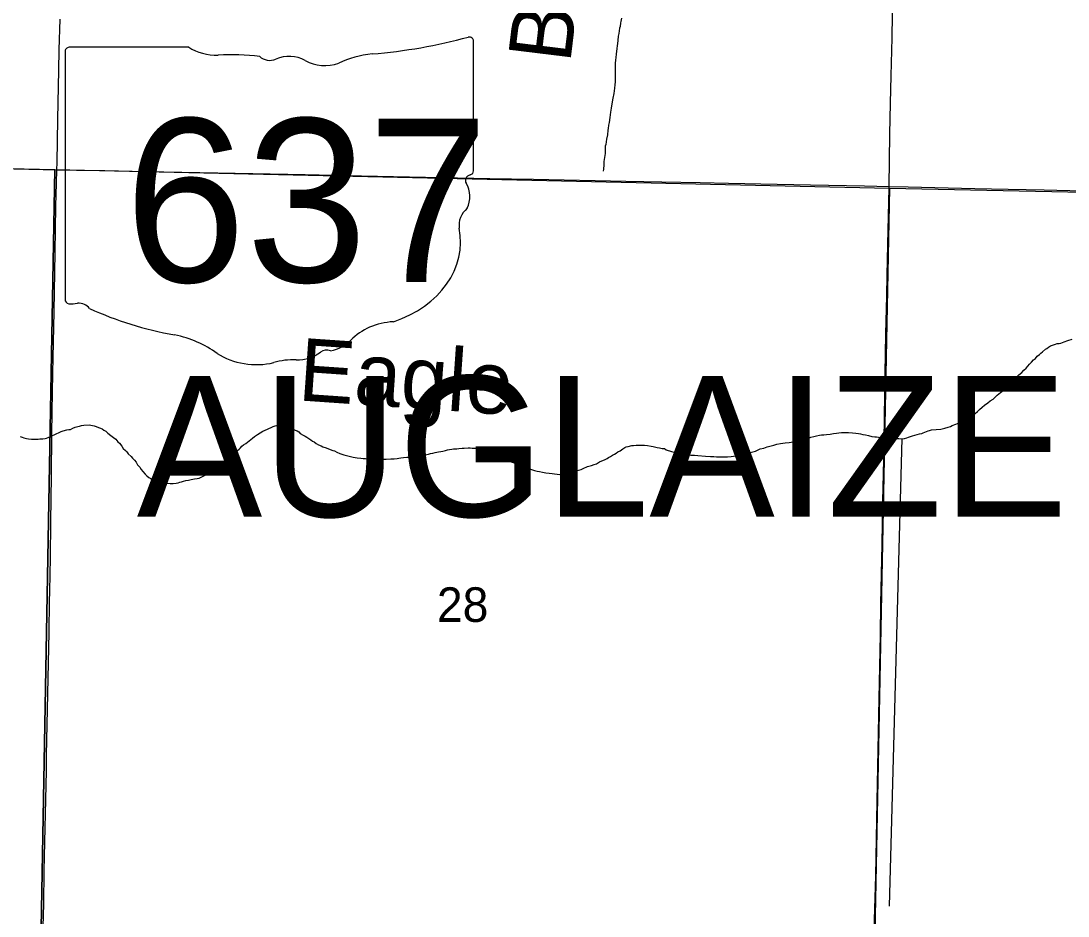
# Model space of a CAD drawing. Extents: x 2.4 to 73.1, y 4.5 to 25.6.
# Drawn here: x 34.459 to 35.094, y 19.109 to 19.651 of the extents above; entities that cross this region are included whole.
import ezdxf

# ---------------------------------------------------------------- set-up
doc = ezdxf.new("R2010")
doc.units = 0
for name, color, linetype in [('GM_X_Minor_Lake_Text', 7, 'Continuous'), ('GM_X_Minor_River', 7, 'Continuous'), ('GM_X_Section', 7, 'Continuous'), ('GM_X_Section_Text', 7, 'Continuous'), ('GM_X_State_Location', 7, 'Continuous'), ('GM_X_State_Route', 7, 'Continuous'), ('GM_X_State_Shield', 7, 'Continuous'), ('GM_X_Township_Road', 7, 'Continuous'), ('GM_X_Township_Text', 7, 'Continuous')]:
    doc.layers.add(name, color=color, linetype=linetype)

msp = doc.modelspace()

# ---------------------------------------------------------------- linework, layer by layer
at = {"layer": 'GM_X_Minor_River'}
for points in [[(34.82311, 19.65243), (34.82273, 19.65053), (34.82254, 19.64958), (34.82234, 19.64749), (34.82196, 19.64635), (34.82157, 19.64312), (34.82119, 19.64161), (34.821, 19.63895), (34.82061, 19.63705), (34.82042, 19.63572), (34.82022, 19.63401), (34.82003, 19.6323), (34.81984, 19.63078), (34.81964, 19.6285), (34.81945, 19.62717), (34.81926, 19.62508), (34.81925, 19.62279), (34.81925, 19.62013), (34.81924, 19.6188), (34.81924, 19.61709), (34.81923, 19.61386), (34.81904, 19.61215), (34.81885, 19.61006), (34.81846, 19.60683), (34.81788, 19.60398), (34.8175, 19.60189), (34.8173, 19.60037), (34.81711, 19.59942), (34.81692, 19.59791), (34.81653, 19.59563), (34.81615, 19.5924), (34.81557, 19.58936), (34.81519, 19.58765), (34.81499, 19.58575), (34.8148, 19.58461), (34.8146, 19.58176), (34.81403, 19.5791), (34.81364, 19.57606), (34.81326, 19.57492), (34.81325, 19.57055)], [(34.81325, 19.57055), (34.81248, 19.56561), (34.81248, 19.56371), (34.81228, 19.56105), (34.81209, 19.55972), (34.81209, 19.55972)], [(34.98535, 19.39786), (34.98669, 19.39786), (34.98821, 19.39785), (34.98954, 19.39785), (34.99106, 19.39785), (34.99277, 19.39784), (34.99448, 19.39803), (34.996, 19.3984), (34.99696, 19.39878), (34.9981, 19.39916), (34.99943, 19.39953), (35.00076, 19.39991), (35.00209, 19.40028), (35.00361, 19.40085), (35.00495, 19.40104), (35.0059, 19.40141), (35.0078, 19.40217), (35.00875, 19.40255), (35.0097, 19.40273), (35.01084, 19.40311), (35.01655, 19.40366), (35.01807, 19.40404), (35.01902, 19.40423), (35.02092, 19.40479), (35.02226, 19.40517), (35.0234, 19.40573), (35.02549, 19.40668), (35.02759, 19.40743), (35.02949, 19.40838), (35.03139, 19.40913), (35.0333, 19.41027), (35.03482, 19.41121), (35.03615, 19.41197), (35.0373, 19.41311), (35.03863, 19.41424), (35.03996, 19.41557), (35.04149, 19.41689), (35.04301, 19.41822), (35.04491, 19.41954), (35.04644, 19.42068), (35.04815, 19.42182), (35.0493, 19.42295), (35.05063, 19.42428), (35.05253, 19.42579), (35.05444, 19.42731), (35.05596, 19.42845), (35.0571, 19.42958), (35.05806, 19.43053), (35.05901, 19.43167), (35.06054, 19.43318), (35.06206, 19.4347), (35.06377, 19.4364), (35.06549, 19.43792), (35.06682, 19.43925), (35.06816, 19.44057), (35.06911, 19.44171), (35.07025, 19.44304), (35.0714, 19.44417), (35.07254, 19.4455), (35.07387, 19.44645), (35.07483, 19.44778), (35.07616, 19.44872), (35.07711, 19.44967), (35.07806, 19.45043), (35.07978, 19.45194), (35.08073, 19.45251), (35.08168, 19.45327), (35.08283, 19.45402), (35.08587, 19.45516), (35.08701, 19.45553), (35.08815, 19.45553), (35.0891, 19.45572), (35.0912, 19.45647), (35.09348, 19.45722), (35.09595, 19.45817)], [(34.45904, 19.39921), (34.46018, 19.39883), (34.46113, 19.39844), (34.46284, 19.39787), (34.46399, 19.39768), (34.46589, 19.39748), (34.46684, 19.39748), (34.46836, 19.39747), (34.46988, 19.39747), (34.47083, 19.39766), (34.47273, 19.39784), (34.47406, 19.39803), (34.47501, 19.39821), (34.47597, 19.39859), (34.47768, 19.39935), (34.47863, 19.39972), (34.47958, 19.4001), (34.48129, 19.40104), (34.48225, 19.40142), (34.48377, 19.40218), (34.4851, 19.40255), (34.48719, 19.40312), (34.48852, 19.4033), (34.48948, 19.40349), (34.49081, 19.40425), (34.49233, 19.40481), (34.49385, 19.40519), (34.49499, 19.40538), (34.49614, 19.40575), (34.49747, 19.40594), (34.5007, 19.40612), (34.50184, 19.40593), (34.50374, 19.40554), (34.50507, 19.40516), (34.5064, 19.40458), (34.50773, 19.4042), (34.50868, 19.40382), (34.50963, 19.40305)], [(34.50963, 19.40305), (34.51096, 19.40229), (34.5121, 19.40114), (34.51381, 19.39981), (34.51551, 19.39847), (34.51684, 19.39752), (34.51817, 19.396), (34.51912, 19.39504), (34.52064, 19.39333), (34.5214, 19.39199), (34.52272, 19.39066), (34.52367, 19.3899), (34.52443, 19.38875), (34.52614, 19.38704), (34.52709, 19.38609), (34.52823, 19.38475), (34.52917, 19.38361), (34.53012, 19.38209), (34.53145, 19.38056), (34.53221, 19.37923), (34.53335, 19.3779), (34.53467, 19.37637), (34.53562, 19.37542), (34.53695, 19.37427), (34.53809, 19.3737), (34.53904, 19.37294), (34.54018, 19.37236), (34.54151, 19.37179), (34.54246, 19.37141), (34.5436, 19.37121), (34.54455, 19.37102), (34.54645, 19.37083), (34.54987, 19.37063), (34.55158, 19.37062), (34.55349, 19.37099), (34.55463, 19.37118), (34.55577, 19.37156), (34.55672, 19.37175), (34.55786, 19.37212), (34.55938, 19.3725), (34.56091, 19.37268), (34.56262, 19.37306), (34.56452, 19.37343), (34.56623, 19.37381), (34.56737, 19.37399), (34.56851, 19.37456), (34.57023, 19.37532), (34.57137, 19.37588), (34.57232, 19.37645), (34.57403, 19.3774), (34.57499, 19.37796), (34.57632, 19.37891), (34.57822, 19.38042), (34.57994, 19.38194), (34.58184, 19.38345), (34.58318, 19.3844), (34.58451, 19.38516), (34.58546, 19.38591), (34.58641, 19.38686), (34.58756, 19.38781), (34.58851, 19.38857), (34.58927, 19.3897), (34.5906, 19.39065), (34.59156, 19.39141), (34.59232, 19.39236), (34.59327, 19.3933), (34.59422, 19.39406), (34.59556, 19.39501), (34.5967, 19.39576), (34.59765, 19.39652), (34.5986, 19.39728), (34.59975, 19.39823), (34.60089, 19.39917), (34.60279, 19.40031), (34.60603, 19.40239), (34.60736, 19.40295), (34.60869, 19.40352), (34.60965, 19.4039), (34.61098, 19.40465), (34.61212, 19.40522), (34.61345, 19.4056), (34.61497, 19.40597), (34.61669, 19.40616), (34.61783, 19.40597), (34.61954, 19.40558), (34.62087, 19.4052), (34.62258, 19.40462), (34.62429, 19.40367), (34.62562, 19.40309), (34.62676, 19.40252), (34.62771, 19.40195), (34.62865, 19.40099), (34.63036, 19.40004), (34.6315, 19.39927), (34.63264, 19.3987), (34.63378, 19.39794), (34.63492, 19.39717), (34.63606, 19.39641), (34.63701, 19.39584), (34.63815, 19.39488), (34.63967, 19.39412)], [(34.80259, 19.38091), (34.80487, 19.38166), (34.80659, 19.38223), (34.80792, 19.3826), (34.80982, 19.38374), (34.81116, 19.3845), (34.81287, 19.38506), (34.81439, 19.38582), (34.81534, 19.38638), (34.81649, 19.38695), (34.81763, 19.3879), (34.81896, 19.38846), (34.81991, 19.38903), (34.82086, 19.38979), (34.82239, 19.39054), (34.82391, 19.39168), (34.82505, 19.39244), (34.826, 19.39281), (34.82715, 19.39319), (34.82943, 19.39375), (34.83038, 19.39375), (34.83209, 19.39394), (34.83399, 19.39393), (34.83513, 19.39393), (34.83703, 19.39392), (34.83894, 19.39373), (34.84103, 19.39334), (34.84236, 19.39315), (34.84464, 19.39257), (34.84616, 19.39238), (34.84768, 19.3918), (34.8492, 19.3918), (34.85015, 19.39103), (34.85338, 19.39007), (34.85604, 19.3895), (34.85699, 19.38949), (34.86098, 19.38853), (34.86516, 19.38795), (34.86725, 19.38794), (34.86935, 19.38756), (34.87391, 19.38716), (34.87695, 19.38696), (34.87904, 19.38696), (34.88056, 19.38676), (34.88227, 19.38676), (34.88456, 19.38694), (34.88722, 19.38693), (34.8895, 19.38712), (34.89102, 19.3873), (34.89235, 19.38749), (34.8933, 19.38768), (34.89445, 19.38824), (34.8973, 19.38881), (34.89977, 19.38937), (34.90187, 19.38974), (34.90339, 19.39012), (34.90434, 19.39031), (34.90548, 19.39087), (34.90719, 19.39163), (34.90928, 19.39219), (34.91138, 19.39295), (34.91366, 19.39351), (34.91537, 19.39388), (34.91709, 19.39445), (34.91937, 19.39501), (34.92222, 19.39538), (34.92469, 19.39557), (34.92698, 19.39594), (34.92907, 19.39631), (34.93059, 19.3965), (34.93192, 19.39688), (34.9363, 19.39819), (34.93782, 19.39876), (34.93953, 19.39914), (34.94125, 19.39951), (34.94296, 19.39989), (34.94429, 19.40007), (34.94562, 19.40026), (34.94733, 19.40044), (34.94942, 19.40063), (34.95151, 19.401), (34.95323, 19.40119), (34.95475, 19.40137), (34.95627, 19.40156), (34.95855, 19.40155), (34.96064, 19.40154), (34.96292, 19.40135), (34.96502, 19.40115), (34.96673, 19.40096), (34.96787, 19.40076), (34.9692, 19.40038), (34.97091, 19.40018), (34.97262, 19.3998), (34.97471, 19.39922), (34.97661, 19.39903), (34.97756, 19.39902), (34.9787, 19.39883), (34.97965, 19.39864), (34.98155, 19.39825), (34.98364, 19.39806), (34.98535, 19.39786)], [(34.99293, 19.39786), (34.98513, 19.1147)], [(34.63967, 19.39412), (34.64119, 19.39354), (34.64233, 19.39297), (34.64423, 19.3922), (34.6467, 19.39125), (34.64841, 19.39067), (34.64936, 19.39048), (34.65069, 19.38971), (34.65259, 19.38895), (34.65506, 19.38799), (34.66057, 19.38665), (34.6619, 19.38645), (34.66304, 19.38626), (34.66532, 19.38606), (34.66665, 19.38587), (34.66817, 19.38586), (34.6695, 19.38567), (34.67083, 19.38566), (34.67254, 19.38547), (34.67445, 19.38546), (34.67578, 19.38546), (34.67692, 19.38527), (34.67844, 19.38545), (34.68053, 19.38545), (34.68338, 19.38563), (34.68547, 19.38562), (34.68719, 19.38581), (34.68833, 19.38599), (34.68947, 19.38618), (34.69118, 19.38636), (34.69308, 19.38655), (34.6946, 19.38674), (34.69575, 19.38673), (34.69708, 19.38692), (34.6986, 19.38729), (34.70088, 19.38767), (34.70259, 19.38785), (34.70411, 19.38804), (34.70525, 19.38822), (34.70621, 19.38841), (34.70754, 19.38879), (34.70887, 19.38916), (34.7102, 19.38954), (34.71229, 19.38991), (34.71382, 19.3901), (34.71496, 19.39029), (34.71648, 19.39066), (34.71781, 19.39104), (34.71895, 19.39123), (34.72047, 19.39141), (34.72142, 19.3916), (34.72237, 19.3916), (34.72333, 19.39178), (34.72466, 19.39197), (34.72656, 19.39215), (34.72789, 19.39215), (34.73036, 19.39233), (34.7315, 19.39233), (34.73264, 19.39214), (34.73397, 19.39213), (34.7353, 19.39213), (34.73778, 19.39117), (34.74005, 19.3904), (34.74196, 19.38983), (34.7431, 19.38963), (34.74481, 19.38868), (34.74651, 19.38791), (34.7486, 19.38696), (34.7505, 19.38619), (34.75183, 19.38581), (34.75278, 19.38524), (34.75449, 19.38447), (34.75639, 19.38389), (34.75753, 19.38332), (34.75848, 19.38294), (34.75962, 19.38236), (34.76095, 19.38179), (34.76209, 19.38141), (34.76342, 19.38083), (34.76475, 19.38026), (34.76608, 19.37968), (34.76741, 19.37949), (34.76855, 19.37911), (34.77045, 19.37853), (34.77216, 19.37815), (34.77349, 19.37795), (34.77539, 19.37757), (34.7773, 19.37718), (34.77939, 19.37699), (34.7811, 19.37679), (34.78262, 19.3766), (34.78414, 19.3764), (34.78585, 19.37621), (34.78737, 19.37639), (34.7887, 19.37639), (34.78984, 19.37696), (34.79251, 19.37771), (34.79555, 19.37846), (34.79879, 19.37921), (34.79993, 19.37978), (34.80259, 19.38091)]]:
    msp.add_lwpolyline(points, dxfattribs=at)
at = {"layer": 'GM_X_Section'}
for points in [[(34.48003, 19.56076), (34.4709, 19.05673), (33.9688, 19.06715), (33.98098, 19.57169)], [(34.98533, 19.54951), (34.97547, 19.0472), (34.4709, 19.05673), (34.48003, 19.56076)], [(35.48648, 19.53929), (35.4772, 19.03773), (34.97547, 19.0472), (34.98533, 19.54951)]]:
    msp.add_lwpolyline(points, close=True, dxfattribs=at)
at = {"layer": 'GM_X_State_Route'}
msp.add_lwpolyline([(34.44657, 19.5614), (34.473, 19.56092), (34.48125, 19.56072), (34.49319, 19.56044), (34.51029, 19.56025), (34.53515, 19.55969), (34.57867, 19.55889), (34.6315, 19.55777), (34.6657, 19.55705), (34.70454, 19.55619), (34.74339, 19.55532), (34.76982, 19.55497), (34.82577, 19.55378), (34.84752, 19.55334), (34.87083, 19.55287), (34.88792, 19.55249), (34.91745, 19.55191), (34.93766, 19.55153), (34.97029, 19.55087), (34.98521, 19.55057), (34.99671, 19.55035), (35.03712, 19.5494), (35.05731, 19.54888), (35.07908, 19.54853), (35.10238, 19.54792)], dxfattribs=at)
at = {"layer": 'GM_X_State_Shield'}
for p, q in [((34.73347, 19.56002), (34.73347, 19.63853)), ((34.48628, 19.63223), (34.48628, 19.48214)), ((34.5611, 19.63482), (34.48871, 19.63482)), ((34.73344, 19.56004), (34.73347, 19.56002))]:
    msp.add_line(p, q, dxfattribs=at)
for centre, major_axis, start_param, end_param in [((34.64542, 19.83944), (0.26214, 0), 4.814394, 5.042369), ((34.73073, 19.63886), (0.00275, 0), 6.141152, 7.989035), ((34.48911, 19.63255), (0.00286, 0), 1.712693, 3.28349), ((34.57834, 19.65224), (0.02778, 0), 4.042523, 4.731795), ((34.67885, 19.58897), (0.05274, 0), 1.699011, 2.107814), ((34.58755, 19.55055), (0.09971, 0), 1.404758, 1.657858), ((34.61019, 19.63333), (0.00801, 0), 3.836095, 5.185415), ((34.62195, 19.61598), (0.01666, 0), 0.950623, 2.079405), ((34.64346, 19.63978), (0.02004, 0), 4.081561, 5.145723), ((34.73283, 19.55426), (0.00426, 0), 1.883978, 3.671073), ((34.73053, 19.55972), (0.00294, 0), 5.05454, 6.418171), ((34.70574, 19.54433), (0.02556, 0), 5.934695, 6.695948), ((34.74333, 19.52716), (0.0186, 0), 2.387724, 3.262537), ((34.6601, 19.51718), (0.06557, 0), 5.101752, 6.440018), ((34.48914, 19.48181), (0.00289, 0), 3.00124, 4.508301), ((34.48958, 19.49717), (0.02205, 0), 4.665946, 4.897461), ((34.49409, 19.47348), (0.00795, 0), 0.519207, 1.627899), ((34.59445, 19.60833), (0.1893, 0), 4.195997, 4.488961), ((34.68775, 19.44001), (0.03591, 0), 1.647645, 2.488434), ((34.53802, 19.41471), (0.05923, 0), 0.823519, 1.323587), ((34.64225, 19.4676), (0.02118, 0), 4.937069, 5.64225), ((34.60208, 19.47274), (0.03758, 0), 4.026481, 4.996735), ((34.62654, 19.4615), (0.02002, 0), 4.691044, 5.507374), ((34.64465, 19.44696), (0.00564, 0), 1.147584, 2.315152), ((34.62379, 19.42085), (0.03088, 0), 1.495662, 1.94098)]:
    msp.add_ellipse(centre, major_axis=major_axis, ratio=0.8, start_param=start_param, end_param=end_param, dxfattribs=at)
at = {"layer": 'GM_X_Township_Road'}
for points in [[(34.98521, 19.55057), (34.9857, 19.5823), (34.98607, 19.60101), (34.98635, 19.61761), (34.98698, 19.64058), (34.9874, 19.66863), (34.98751, 19.67326), (34.98759, 19.6779), (34.98788, 19.69031), (34.98802, 19.69653), (34.98882, 19.72917), (34.98956, 19.77424), (34.9901, 19.79911), (34.99033, 19.80687), (34.99051, 19.81308), (34.99108, 19.84727), (34.9913, 19.86281), (34.99168, 19.88129)], [(34.48125, 19.56072), (34.48142, 19.56497), (34.48171, 19.59137), (34.48241, 19.62089), (34.48267, 19.63328), (34.48313, 19.6519)], [(34.47218, 19.0579), (34.47255, 19.07703), (34.47281, 19.09568), (34.47328, 19.11588), (34.47355, 19.13609), (34.47497, 19.1967), (34.47493, 19.20602), (34.47647, 19.28062), (34.47667, 19.29927), (34.47688, 19.30549), (34.47739, 19.32569), (34.47765, 19.34745), (34.4779, 19.37543), (34.47826, 19.4003), (34.47844, 19.41428), (34.47886, 19.43758), (34.47954, 19.47488), (34.48018, 19.51062), (34.48044, 19.52461), (34.48066, 19.53857), (34.4809, 19.55255), (34.48125, 19.56072)], [(34.97518, 19.04704), (34.97582, 19.08657), (34.97704, 19.13319), (34.97803, 19.17825), (34.9792, 19.24042), (34.97995, 19.27927), (34.98023, 19.29792), (34.98093, 19.33366), (34.98132, 19.36008), (34.9819, 19.38494), (34.9824, 19.40981), (34.98261, 19.4253), (34.98327, 19.46109), (34.98373, 19.4844), (34.98399, 19.49683), (34.98443, 19.51548), (34.9852, 19.54966), (34.98521, 19.55057)]]:
    msp.add_lwpolyline(points, dxfattribs=at)

# ---------------------------------------------------------------- texts
at = {"layer": 'GM_X_Minor_Lake_Text'}
for s, rotation, p in [('Beetree', 83.03384, (34.79201, 19.62466)), ('Eagle', 356.04358, (34.62677, 19.42108))]:
    msp.add_text(s, height=0.037896, rotation=rotation, dxfattribs=at).set_placement(p)
at = {"layer": 'GM_X_Section_Text'}
msp.add_text('28', height=0.020928, rotation=0.00001, dxfattribs=at).set_placement((34.71138, 19.2869))
at = {"layer": 'GM_X_State_Location'}
for s, p in [('s', (34.60711, 19.54723)), ('r', (34.6071, 19.54723))]:
    msp.add_text(s, height=0.0000947, dxfattribs=at).set_placement(p)
msp.add_text('637', height=0.0000947, rotation=0.00001, dxfattribs=at).set_placement((34.57368, 19.54034))
at = {"layer": 'GM_X_State_Shield'}
msp.add_text('637', height=0.098877, dxfattribs=at).set_placement((34.52217, 19.49273))
at = {"layer": 'GM_X_Township_Text'}
msp.add_text('AUGLAIZE', height=0.085227, rotation=0.00001, dxfattribs=at).set_placement((34.52961, 19.35056))

doc.saveas('drawing.dxf')
